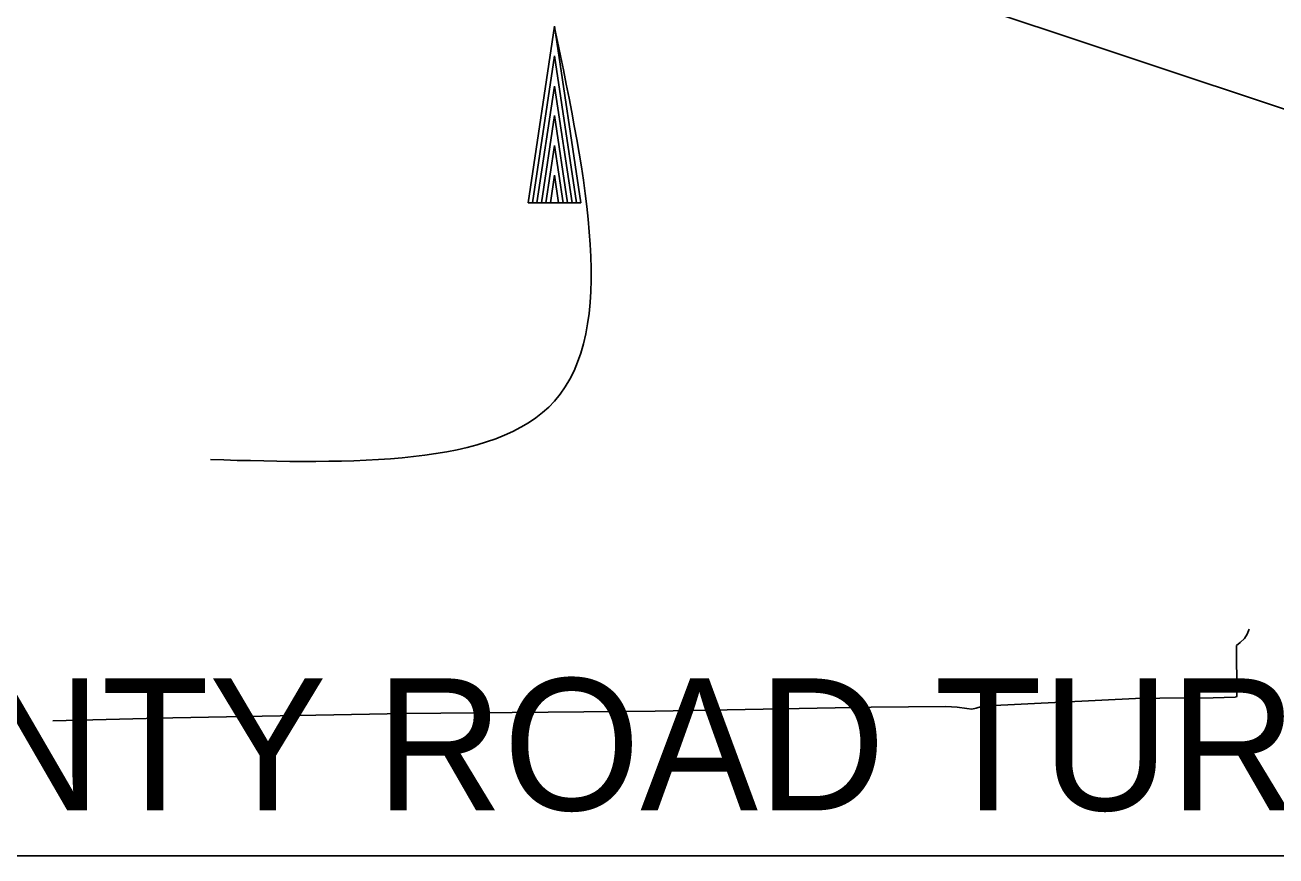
# Model space of a CAD drawing. Extents: x 1671357 to 13005564, y 567358 to 14261451.
# Drawn here: x 12758480.28 to 12758488.02, y 14259870.6 to 14259875.74 of the extents above; entities that cross this region are included whole.
import ezdxf

# ---------------------------------------------------------------- set-up
doc = ezdxf.new("R2010")
doc.units = 0
for name, color, linetype in [('32', 7, 'Continuous'), ('Default', 7, 'Continuous'), ('R_Draft', 7, 'Continuous')]:
    doc.layers.add(name, color=color, linetype=linetype)

msp = doc.modelspace()

# ---------------------------------------------------------------- linework, layer by layer
at = {"layer": '32'}
for points in [[(12758487.8535, 14259871.9996), (12758487.8407, 14259871.9682), (12758487.8241, 14259871.9404), (12758487.7982, 14259871.9159), (12758487.7755, 14259871.8966), (12758487.7776, 14259871.5977), (12758487.777, 14259871.5857), (12758487.7746, 14259871.5802), (12758487.767, 14259871.5787), (12758487.63, 14259871.5748), (12758487.301, 14259871.5718), (12758487.1494, 14259871.5703), (12758486.2346, 14259871.5242), (12758486.1973, 14259871.5197), (12758486.1642, 14259871.5102), (12758486.1366, 14259871.5044), (12758486.1069, 14259871.5085), (12758486.0475, 14259871.5155), (12758485.9757, 14259871.5196), (12758485.5152, 14259871.5152), (12758484.1779, 14259871.4915), (12758482.6314, 14259871.4763)], [(12758482.6314, 14259871.4763), (12758481.1947, 14259871.4503), (12758480.4524, 14259871.4306)]]:
    msp.add_lwpolyline(points, dxfattribs=at)
at = {"layer": 'Default'}
msp.add_line((12758485.0559, 14259876.2193), (12758491.651, 14259874.0228), dxfattribs=at)
msp.add_spline([(12758483.5556, 14259875.7206), (12758483.5556, 14259873.4097), (12758481.4269, 14259873.0472)], degree=3, dxfattribs=at)
at = {"layer": 'R_Draft'}
for p, q in [((12758483.3919, 14259874.6353), (12758483.5556, 14259875.7274)), ((12758483.7195, 14259874.6353), (12758483.5556, 14259875.7274)), ((12758483.4191, 14259874.6353), (12758483.5556, 14259875.545)), ((12758483.6921, 14259874.6353), (12758483.5556, 14259875.545)), ((12758483.447, 14259874.6353), (12758483.5556, 14259875.3573)), ((12758483.6643, 14259874.6353), (12758483.5556, 14259875.3573)), ((12758483.4743, 14259874.6353), (12758483.5556, 14259875.1754)), ((12758483.6369, 14259874.6353), (12758483.5556, 14259875.1754)), ((12758483.5026, 14259874.6353), (12758483.5556, 14259874.9904)), ((12758483.6092, 14259874.6353), (12758483.5556, 14259874.9904)), ((12758483.53, 14259874.6353), (12758483.5556, 14259874.8078)), ((12758483.5812, 14259874.6353), (12758483.5556, 14259874.8078)), ((12758483.3919, 14259874.6353), (12758483.7195, 14259874.6353)), ((12758456.7679, 14259870.5957), (12758494.8498, 14259870.5957))]:
    msp.add_line(p, q, dxfattribs=at)

# ---------------------------------------------------------------- texts
msp.add_text('TYPICAL SECTION OF IMPROVEMENT - COUNTY ROAD TURNOUT', height=0.816077, dxfattribs=at).set_placement((12758456.6207, 14259870.8781))

doc.saveas('drawing.dxf')
